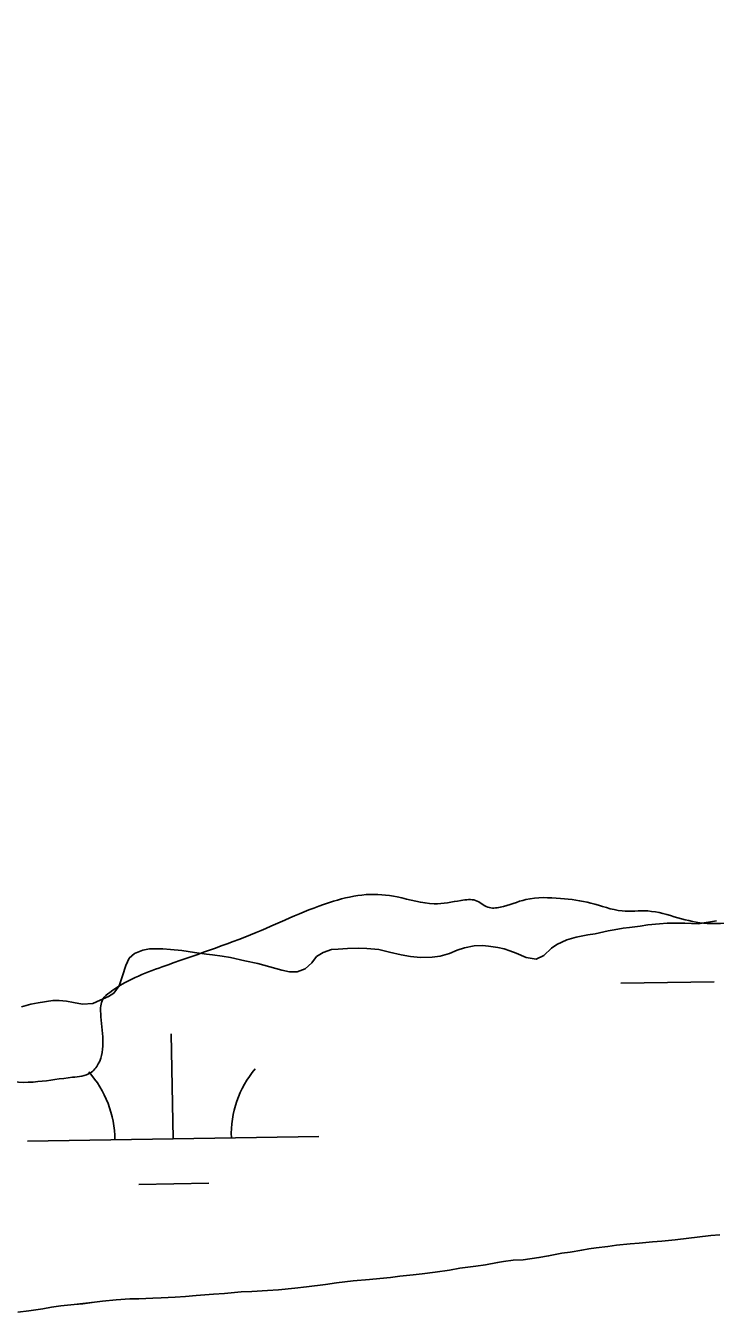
# Model space of a CAD drawing. Extents: x 3887375 to 3925618, y 296674 to 322633.
# Drawn here: x 3922766.4 to 3923003, y 315460 to 315901.6 of the extents above; entities that cross this region are included whole.
import ezdxf

# ---------------------------------------------------------------- set-up
doc = ezdxf.new("R2010")
doc.units = 0
for name, color, linetype in [('V-RIVR-EDGE', 7, 'Continuous'), ('V-TOPO-SHOR', 7, 'Continuous'), ('V-WETL-SWMP', 7, 'Continuous')]:
    doc.layers.add(name, color=color, linetype=linetype)

msp = doc.modelspace()

# ---------------------------------------------------------------- linework, layer by layer
at = {"layer": 'V-RIVR-EDGE'}
msp.add_spline([(3921912.46, 315848), (3921915.09, 315862.52), (3921914.74, 315875.19), (3921916.69, 315887.47), (3921920.57, 315902.04), (3921921.35, 315908.56), (3921921.36, 315912.79), (3921920.22, 315916.24), (3921921.01, 315924.68), (3921922.96, 315936.96), (3921922.59, 315943.1), (3921922.6, 315947.33), (3921923.37, 315949.63), (3921925.29, 315949.62), (3921927.96, 315944.63), (3921937.54, 315935.77), (3921944.45, 315935.76), (3921954.81, 315937.27), (3921958.28, 315943.4), (3921958.29, 315948.39), (3921957.93, 315954.53), (3921952.57, 315963.37), (3921948.75, 315969.52), (3921949.14, 315973.36), (3921954.14, 315976.8), (3921959.91, 315981.01), (3921960.31, 315987.53), (3921958.79, 315995.21), (3921958.07, 316014.4), (3921959.61, 316016.32), (3921964.6, 316017.07), (3921976.12, 316015.89), (3921979.58, 316020.49), (3921979.98, 316026.63), (3921975.78, 316036.24), (3921976.57, 316045.45), (3921975.45, 316057.35), (3921972.4, 316064.26), (3921968.18, 316066.19), (3921962.03, 316063.52), (3921954.73, 316058.17), (3921952.41, 316052.8), (3921948.56, 316045.9), (3921943.18, 316043.99), (3921939.72, 316044), (3921939.35, 316046.31), (3921939.36, 316050.91), (3921942.07, 316060.88), (3921944.76, 316063.18), (3921951.68, 316067), (3921955.91, 316071.98), (3921960.92, 316078.11), (3921960.94, 316087.7), (3921960.97, 316100.75), (3921961, 316112.27), (3921963.34, 316127.23), (3921964.91, 316139.89), (3921969.53, 316146.79), (3921976.45, 316152.15), (3921992.59, 316159.02), (3922000.66, 316163.6), (3922008.36, 316172.03), (3922010.3, 316181.23), (3922010.32, 316189.68), (3922008.03, 316193.14), (3922002.66, 316195.84), (3921994.22, 316195.47), (3921987.32, 316202.02), (3921984.27, 316208.93), (3921983.91, 316218.53), (3921983.93, 316227.74), (3921978.59, 316241.19), (3921975.93, 316250.4), (3921974.43, 316264.22), (3921974.45, 316272.67), (3921976, 316277.65), (3921979.07, 316281.1), (3921983.3, 316284.16), (3921987.15, 316288.76), (3921995.62, 316296.03), (3922002.93, 316305.99), (3922006.79, 316312.89), (3922013.72, 316320.55), (3922041.01, 316337.75), (3922056.38, 316345.01), (3922069.05, 316345.36), (3922089.01, 316346.84), (3922099.75, 316346.82), (3922107.81, 316346.03), (3922110.51, 316349.48), (3922119.35, 316356.36), (3922131.64, 316360.17), (3922150.07, 316362.43), (3922165.8, 316361.24), (3922180.38, 316357.36), (3922190.35, 316355.42), (3922201.87, 316354.62), (3922210.68, 316350.38), (3922211.45, 316348.08), (3922212.97, 316342.32), (3922219.87, 316338.46), (3922222.17, 316338.84), (3922232.16, 316342.65), (3922243.67, 316343.39), (3922253.65, 316342.6), (3922260.17, 316339.51), (3922264.38, 316335.28), (3922267.81, 316324.91), (3922267.8, 316321.45), (3922263.95, 316316.09), (3922255.11, 316311.89), (3922242.06, 316311.54), (3922225.94, 316312.73), (3922217.12, 316312.75), (3922209.44, 316311.24), (3922200.98, 316304.73), (3922197.51, 316301.29), (3922197.12, 316297.45), (3922198.65, 316293.99), (3922201.32, 316287.08), (3922201.69, 316283.24), (3922199.38, 316280.56), (3922194, 316279.42), (3922189, 316274.06), (3922182.46, 316266.01), (3922173.21, 316253.75), (3922168.22, 316250.31), (3922161.31, 316249.56), (3922156.7, 316249.19), (3922154.77, 316246.51), (3922154.76, 316242.28), (3922153.6, 316238.45), (3922145.15, 316233.1), (3922134.39, 316228.13), (3922129.01, 316228.15), (3922124.03, 316230.46), (3922120.2, 316233.93), (3922117.9, 316233.93), (3922112.9, 316231.26), (3922101.35, 316217.85), (3922094.81, 316210.96), (3922090.97, 316209.05), (3922085.21, 316207.91), (3922082.13, 316204.85), (3922082.12, 316201.4), (3922087.09, 316194.48), (3922087.09, 316191.79), (3922084.01, 316187.96), (3922076.31, 316179.92), (3922071.69, 316174.56), (3922071.29, 316168.42), (3922066.3, 316164.97), (3922065.51, 316155.76), (3922062.42, 316150.4), (3922059.73, 316146.18), (3922050.89, 316143.52), (3922043.98, 316142.38), (3922038.6, 316138.94), (3922037.44, 316135.11), (3922035.87, 316123.98), (3922035.48, 316118.23), (3922035.85, 316113.62), (3922040.05, 316103.63), (3922040.04, 316100.18), (3922040.02, 316092.5), (3922040.39, 316086.36), (3922041.52, 316078.29), (3922039.95, 316065.25), (3922036.48, 316057.58), (3922031.47, 316051.07), (3922023.4, 316046.48), (3922020.7, 316041.88), (3922020.31, 316036.51), (3922022.95, 316019.23), (3922028.67, 316003.87), (3922032.08, 315988.12), (3922033.57, 315968.54), (3922038.88, 315940.9), (3922044.99, 315928.22), (3922052.65, 315922.06), (3922055.72, 315922.43), (3922077.26, 315941.57), (3922107.27, 315970.28), (3922114.56, 315970.26), (3922122.23, 315967.56), (3922131.41, 315955.64), (3922136.36, 315939.89), (3922136.33, 315926.84), (3922132.85, 315916.48), (3922127.07, 315909.21), (3922117.45, 315899.63), (3922112.83, 315890.05), (3922105.51, 315880.47), (3922103.96, 315873.57), (3922103.55, 315864.74), (3922107.76, 315858.21), (3922108.5, 315849.76), (3922102.35, 315844.4), (3922094.67, 315843.27), (3922086.61, 315842.14), (3922079.3, 315836.4), (3922068.52, 315821.07), (3922059.28, 315812.27), (3922055.06, 315812.28), (3922050.86, 315819.58), (3922043.59, 315828.43), (3922037.44, 315826.52), (3922037.05, 315823.07), (3922036.28, 315821.15), (3922039.32, 315809.25), (3922050.42, 315798.86), (3922051.18, 315794.63), (3922051.16, 315786.57), (3922048.06, 315775.07), (3922043.44, 315768.55), (3922038.44, 315765.88), (3922036.12, 315759.36), (3922034.18, 315750.54), (3922033.75, 315729.05), (3922034.47, 315712.16), (3922037.54, 315711.38), (3922045.22, 315710.98), (3922053.26, 315704.05), (3922060.14, 315692.14), (3922060.12, 315684.46), (3922055.49, 315677.18), (3922048.96, 315673.74), (3922048.18, 315667.22), (3922048.92, 315657.62), (3922056.96, 315648.39), (3922062.3, 315634.94), (3922063.04, 315624.19), (3922063.01, 315611.14), (3922057.62, 315605.78), (3922051.86, 315603.88), (3922048, 315594.68), (3922047.98, 315588.15), (3922049.44, 315557.06), (3922049.4, 315542.09), (3922056.27, 315525.19), (3922066.21, 315510.19), (3922078.46, 315495.58), (3922082.3, 315496.34), (3922090.76, 315502.84), (3922094.98, 315502.83), (3922100.73, 315498.59), (3922102.62, 315490.15), (3922106.44, 315482.46), (3922111.81, 315479.76), (3922116.42, 315482.05), (3922118.36, 315490.49), (3922119.15, 315498.93), (3922122.23, 315500.84), (3922127.22, 315501.22), (3922143.71, 315496.57), (3922146.4, 315497.71), (3922159.45, 315497.3), (3922167.12, 315496.13), (3922167.49, 315491.9), (3922166.32, 315484.23), (3922172.05, 315473.85), (3922178.18, 315467.31), (3922183.17, 315468.07), (3922186.63, 315471.52), (3922197.82, 315492.6), (3922205.53, 315506.01), (3922216.68, 315514.04), (3922222.82, 315517.48), (3922230.5, 315519), (3922250.86, 315522.79), (3922267.75, 315525.82), (3922282.35, 315530.77), (3922290.41, 315530.75), (3922311.5, 315523.4), (3922328.77, 315521.83), (3922338.37, 315523.72), (3922343.37, 315528.32), (3922352.59, 315531.75), (3922359.5, 315532.11), (3922367.18, 315532.86), (3922375.62, 315532.46), (3922384.82, 315528.98), (3922392.87, 315525.12), (3922399, 315518.2), (3922405.13, 315517.42), (3922407.06, 315520.1), (3922407.47, 315532.38), (3922409.44, 315550.41), (3922412.14, 315555.78), (3922415.99, 315559.61), (3922422.9, 315562.28), (3922431.35, 315563.79), (3922448.62, 315564.13), (3922464.37, 315567.93), (3922481.28, 315577.1), (3922487.42, 315579.77), (3922495.87, 315580.52), (3922508.53, 315580.11), (3922520.04, 315575.86), (3922527.33, 315576.22), (3922532.32, 315577.74), (3922542.32, 315585.78), (3922549.62, 315588.83), (3922559.99, 315589.19), (3922571.89, 315589.93), (3922580.73, 315594.9), (3922590.35, 315605.23), (3922598.82, 315616.34), (3922605.36, 315624), (3922616.52, 315632.8), (3922623.43, 315635.86), (3922631.88, 315635.84), (3922635.71, 315633.91), (3922647.97, 315625.05), (3922653.71, 315617.74), (3922659.43, 315605.06), (3922662.11, 315598.92), (3922667.46, 315592.76), (3922676.66, 315587.75), (3922682.8, 315586.58), (3922690.09, 315586.57), (3922696.23, 315584.25), (3922701.97, 315578.09), (3922714.23, 315570.77), (3922723.82, 315568.06), (3922734.57, 315567.26), (3922741.08, 315562.64), (3922745.67, 315556.49), (3922748.34, 315548.81), (3922749.86, 315544.2), (3922757.14, 315539.96), (3922770.58, 315539.16), (3922782.48, 315540.66), (3922788.62, 315542.18), (3922791.32, 315545.25), (3922792.13, 315562.52), (3922792.91, 315567.5), (3922795.22, 315569.8), (3922813.28, 315578.58), (3922845.55, 315590.4), (3922872.05, 315601.08), (3922883.19, 315603.36), (3922893.94, 315602.56), (3922906.6, 315600.23), (3922915.81, 315601.36), (3922920.8, 315601.35), (3922925.02, 315599.03), (3922929.24, 315599.02), (3922938.07, 315601.69), (3922949.97, 315602.04), (3922960.33, 315600.48), (3922971.07, 315597.77), (3922979.9, 315597.75), (3922990.25, 315595.42), (3923000.23, 315593.47), (3923012.51, 315594.21), (3923019.8, 315594.19), (3923030.16, 315591.87), (3923041.29, 315592.99), (3923050.52, 315598.72), (3923059.74, 315603.69), (3923065.12, 315605.21), (3923079.71, 315605.94), (3923093.52, 315605.91), (3923112.33, 315604.33), (3923136.11, 315598.9), (3923144.55, 315595.8), (3923155.28, 315590.4), (3923166, 315581.17), (3923174.83, 315579.99), (3923187.5, 315582.65), (3923203.65, 315592.59), (3923214.41, 315601.39), (3923224.02, 315607.51)], degree=3, dxfattribs=at)
at = {"layer": 'V-TOPO-SHOR'}
msp.add_lwpolyline([(3922763.68, 315460), (3922767.43, 315460.48), (3922772.32, 315461.23), (3922775.29, 315461.7), (3922778.43, 315462.17), (3922783.06, 315462.66), (3922786.02, 315462.96), (3922790.04, 315463.52), (3922792.75, 315463.82), (3922797.46, 315464.22), (3922802.18, 315464.62), (3922805.24, 315464.65), (3922810.04, 315464.88), (3922812.93, 315465), (3922817.64, 315465.23), (3922821.23, 315465.44), (3922824.89, 315465.74), (3922830.83, 315466.16), (3922834.59, 315466.46), (3922840.35, 315466.96), (3922844.02, 315467.18), (3922849.44, 315467.5), (3922853.11, 315467.72), (3922858.79, 315468.22), (3922862.8, 315468.7), (3922869.26, 315469.55), (3922873.1, 315470.12), (3922878.78, 315470.8), (3922884.37, 315471.29), (3922887.95, 315471.6), (3922891.62, 315471.9), (3922894.76, 315472.37), (3922899.39, 315472.86), (3922902.44, 315473.16), (3922906.98, 315473.82), (3922911.87, 315474.48), (3922915.36, 315475.13), (3922920.86, 315475.81), (3922924.18, 315476.28), (3922928.36, 315477.03), (3922930.37, 315477.4), (3922933.69, 315477.87), (3922937.1, 315478), (3922942.51, 315478.75), (3922945.82, 315479.32), (3922950.36, 315480.24), (3922953.24, 315480.62), (3922957.25, 315481.36), (3922959.7, 315481.74), (3922962.14, 315482.12), (3922966.16, 315482.6), (3922969.12, 315482.98), (3922973.84, 315483.47), (3922976.98, 315483.77), (3922981.52, 315484.17), (3922984.67, 315484.38), (3922989.29, 315484.86), (3922994.01, 315485.44), (3922996.89, 315485.74), (3923001.52, 315486.31), (3923004.58, 315486.61)], dxfattribs=at)
at = {"layer": 'V-WETL-SWMP'}
for p, q in [((3922973.65, 315592.09), (3922977.23, 315592.56)), ((3922977.23, 315592.56), (3922979.93, 315592.94)), ((3922979.93, 315592.94), (3922983.95, 315593.34)), ((3922983.95, 315593.34), (3922986.56, 315593.54)), ((3922986.56, 315593.54), (3922990.23, 315593.58)), ((3922990.23, 315593.58), (3922992.59, 315593.61)), ((3922992.59, 315593.61), (3922994.95, 315593.46)), ((3922994.95, 315593.46), (3922997.14, 315593.31)), ((3922997.14, 315593.31), (3923003.42, 315594.34)), ((3922952.11, 315587.83), (3922955.33, 315588.74)), ((3922955.33, 315588.74), (3922959.34, 315589.57)), ((3922959.34, 315589.57), (3922961.87, 315589.95)), ((3922961.87, 315589.95), (3922966.32, 315590.96)), ((3922966.32, 315590.96), (3922968.33, 315591.24)), ((3922968.33, 315591.24), (3922971.47, 315591.8)), ((3922971.47, 315591.8), (3922973.65, 315592.09)), ((3922803.7, 315583.13), (3922806.57, 315584.3)), ((3922806.57, 315584.3), (3922808.92, 315584.76)), ((3922808.92, 315584.76), (3922813.46, 315584.81)), ((3922813.46, 315584.81), (3922816.09, 315584.58)), ((3922816.09, 315584.58), (3922820.02, 315584.19)), ((3922820.02, 315584.19), (3922824.31, 315583.53)), ((3922868.44, 315583.5), (3922871.4, 315584.49)), ((3922871.4, 315584.49), (3922873.67, 315584.69)), ((3922873.67, 315584.69), (3922876.82, 315584.9)), ((3922876.82, 315584.9), (3922880.58, 315584.94)), ((3922880.58, 315584.94), (3922883.46, 315584.89)), ((3922883.46, 315584.89), (3922887.57, 315584.49)), ((3922887.57, 315584.49), (3922891.25, 315583.66)), ((3922891.25, 315583.66), (3922895.28, 315582.74)), ((3922911.88, 315583.19), (3922914.49, 315584.35)), ((3922914.49, 315584.35), (3922917.01, 315585.08)), ((3922917.01, 315585.08), (3922920.33, 315585.82)), ((3922920.33, 315585.82), (3922923.12, 315585.85)), ((3922923.12, 315585.85), (3922925.22, 315585.7)), ((3922925.22, 315585.7), (3922928.46, 315585.21)), ((3922928.46, 315585.21), (3922930.65, 315584.71)), ((3922930.65, 315584.71), (3922932.58, 315584.12)), ((3922932.58, 315584.12), (3922934.68, 315583.27)), ((3922944.22, 315582.5), (3922946.9, 315584.98)), ((3922946.9, 315584.98), (3922948.63, 315586.3)), ((3922948.63, 315586.3), (3922952.11, 315587.83)), ((3922800.77, 315579.08), (3922801.88, 315581.54)), ((3922801.88, 315581.54), (3922803.7, 315583.13)), ((3922824.31, 315583.53), (3922828.43, 315582.97)), ((3922828.43, 315582.97), (3922830.53, 315582.73)), ((3922830.53, 315582.73), (3922833.77, 315582.24)), ((3922833.77, 315582.24), (3922836.74, 315581.75)), ((3922836.74, 315581.75), (3922841.56, 315580.67)), ((3922841.56, 315580.67), (3922846.12, 315579.67)), ((3922846.12, 315579.67), (3922850.15, 315578.58)), ((3922862.3, 315577.84), (3922864.55, 315579.96)), ((3922864.55, 315579.96), (3922866.19, 315582.16)), ((3922866.19, 315582.16), (3922868.44, 315583.5)), ((3922895.28, 315582.74), (3922898.43, 315582.17)), ((3922898.43, 315582.17), (3922901.84, 315581.77)), ((3922901.84, 315581.77), (3922905.86, 315581.9)), ((3922905.86, 315581.9), (3922908.66, 315582.19)), ((3922908.66, 315582.19), (3922911.88, 315583.19)), ((3922934.68, 315583.27), (3922938.11, 315581.82)), ((3922938.11, 315581.82), (3922941.61, 315581.25)), ((3922941.61, 315581.25), (3922944.22, 315582.5)), ((3922798.49, 315572.07), (3922799.67, 315575.49)), ((3922799.67, 315575.49), (3922800.77, 315579.08)), ((3922850.15, 315578.58), (3922854.27, 315577.4)), ((3922854.27, 315577.4), (3922856.98, 315576.91)), ((3922856.98, 315576.91), (3922859.6, 315576.85)), ((3922859.6, 315576.85), (3922862.3, 315577.84)), ((3922796.68, 315569.51), (3922798.49, 315572.07)), ((3922970.68, 315572.92), (3923002.68, 315573.47)), ((3922768.15, 315565.79), (3922770.68, 315566.25)), ((3922770.68, 315566.25), (3922775.74, 315567.01)), ((3922775.74, 315567.01), (3922777.83, 315567.03)), ((3922777.83, 315567.03), (3922780.37, 315566.8)), ((3922780.37, 315566.8), (3922782.82, 315566.39)), ((3922782.82, 315566.39), (3922785.89, 315565.72)), ((3922785.89, 315565.72), (3922789.47, 315566.02)), ((3922789.47, 315566.02), (3922791.99, 315567.1)), ((3922791.99, 315567.1), (3922794.86, 315568.44)), ((3922794.86, 315568.44), (3922796.68, 315569.51)), ((3922764.92, 315564.88), (3922768.15, 315565.79)), ((3922816.98, 315519.54), (3922816.37, 315555.53)), ((3922766.99, 315518.68), (3922866.98, 315520.39)), ((3922805.25, 315503.9), (3922829.25, 315504.31)), ((3923004.58, 315486.61), (3923001.52, 315486.31)), ((3922962.14, 315482.12), (3922959.7, 315481.74)), ((3922966.16, 315482.6), (3922962.14, 315482.12)), ((3922969.12, 315482.98), (3922966.16, 315482.6)), ((3922973.84, 315483.47), (3922969.12, 315482.98)), ((3922976.98, 315483.77), (3922973.84, 315483.47)), ((3922981.52, 315484.17), (3922976.98, 315483.77)), ((3922984.67, 315484.38), (3922981.52, 315484.17)), ((3922989.3, 315484.87), (3922984.67, 315484.38)), ((3922994.01, 315485.44), (3922989.3, 315484.87)), ((3922996.89, 315485.74), (3922994.01, 315485.44)), ((3923001.52, 315486.31), (3922996.89, 315485.74)), ((3922933.69, 315477.87), (3922930.37, 315477.4)), ((3922937.1, 315478), (3922933.69, 315477.87)), ((3922942.51, 315478.75), (3922937.1, 315478)), ((3922945.82, 315479.32), (3922942.51, 315478.75)), ((3922950.36, 315480.24), (3922945.82, 315479.32)), ((3922953.24, 315480.62), (3922950.36, 315480.24)), ((3922957.25, 315481.37), (3922953.24, 315480.62)), ((3922959.7, 315481.74), (3922957.25, 315481.37)), ((3922906.98, 315473.82), (3922902.44, 315473.16)), ((3922911.87, 315474.48), (3922906.98, 315473.82)), ((3922915.36, 315475.13), (3922911.87, 315474.48)), ((3922920.86, 315475.81), (3922915.36, 315475.13)), ((3922924.18, 315476.28), (3922920.86, 315475.81)), ((3922928.36, 315477.03), (3922924.18, 315476.28)), ((3922930.37, 315477.4), (3922928.36, 315477.03)), ((3922869.26, 315469.55), (3922862.8, 315468.7)), ((3922873.1, 315470.12), (3922869.26, 315469.55)), ((3922878.78, 315470.8), (3922873.1, 315470.12)), ((3922884.37, 315471.29), (3922878.78, 315470.8)), ((3922887.95, 315471.6), (3922884.37, 315471.29)), ((3922891.62, 315471.9), (3922887.95, 315471.6)), ((3922894.76, 315472.37), (3922891.62, 315471.9)), ((3922899.39, 315472.86), (3922894.76, 315472.37)), ((3922902.44, 315473.16), (3922899.39, 315472.86)), ((3922802.18, 315464.62), (3922797.46, 315464.22)), ((3922805.24, 315464.65), (3922802.18, 315464.62)), ((3922810.04, 315464.88), (3922805.24, 315464.65)), ((3922812.93, 315465), (3922810.04, 315464.88)), ((3922817.65, 315465.23), (3922812.93, 315465)), ((3922821.23, 315465.44), (3922817.65, 315465.23)), ((3922824.9, 315465.74), (3922821.23, 315465.44)), ((3922830.83, 315466.16), (3922824.9, 315465.74)), ((3922834.59, 315466.46), (3922830.83, 315466.16)), ((3922840.35, 315466.96), (3922834.59, 315466.46)), ((3922844.02, 315467.18), (3922840.35, 315466.96)), ((3922849.44, 315467.5), (3922844.02, 315467.18)), ((3922853.11, 315467.72), (3922849.44, 315467.5)), ((3922858.79, 315468.22), (3922853.11, 315467.72)), ((3922862.8, 315468.7), (3922858.79, 315468.22)), ((3922767.43, 315460.48), (3922763.68, 315460)), ((3922772.32, 315461.23), (3922767.43, 315460.48)), ((3922775.29, 315461.7), (3922772.32, 315461.23)), ((3922778.43, 315462.17), (3922775.29, 315461.7)), ((3922783.06, 315462.66), (3922778.43, 315462.17)), ((3922786.02, 315462.95), (3922783.06, 315462.66)), ((3922790.04, 315463.52), (3922786.02, 315462.95)), ((3922792.75, 315463.82), (3922790.04, 315463.52)), ((3922797.46, 315464.22), (3922792.75, 315463.82))]:
    msp.add_line(p, q, dxfattribs=at)
for centre, start, end in [((3922761.74, 315519.06), 0.2115, 41.7552), ((3922872.21, 315520.96), 140.2115, 181.7552)]:
    msp.add_arc(centre, 35.25, start, end, dxfattribs=at)

doc.saveas('drawing.dxf')
